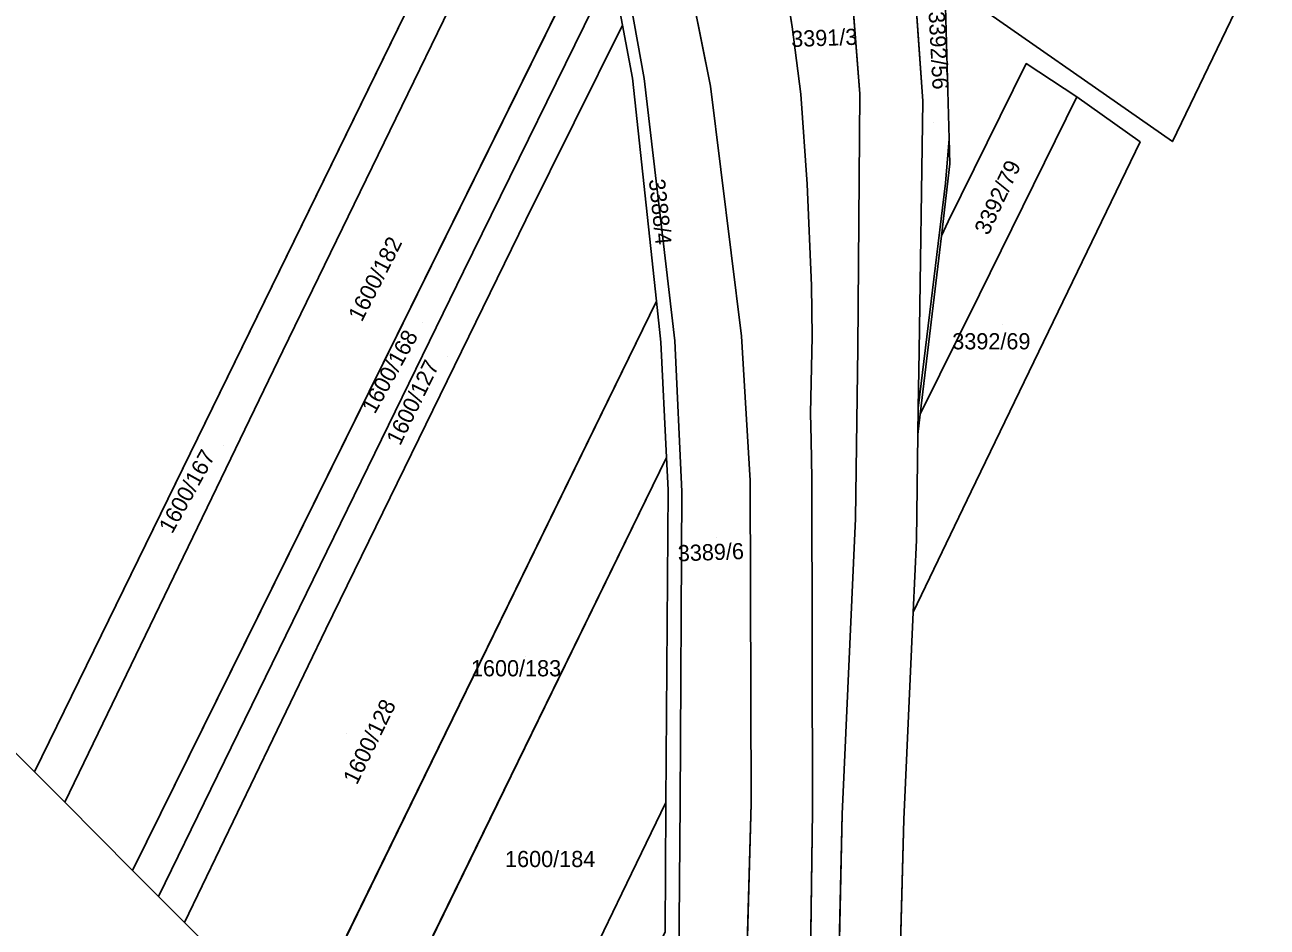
# Model space of a CAD drawing. Extents: x -262715 to -259381, y -1237238 to -1231182.
# Drawn here: x -261695.3 to -261541.7, y -1236642.6 to -1236531.1 of the extents above; entities that cross this region are included whole.
import ezdxf

# ---------------------------------------------------------------- set-up
doc = ezdxf.new("R2010")
doc.units = 0
for name, color, linetype in [('body_kn', 7, 'Continuous'), ('kladpar_druhypozemkov', 7, 'Continuous'), ('kladpar_hranice', 7, 'Continuous'), ('kladpar_parcelnecisla', 7, 'Continuous'), ('kladpar_plochy', 7, 'Continuous'), ('zappar_hrandruhpozemk', 7, 'Continuous')]:
    doc.layers.add(name, color=color, linetype=linetype)

msp = doc.modelspace()

# ---------------------------------------------------------------- linework, layer by layer
at = {"layer": 'body_kn'}
for p, q in [((-261621.38, -1236531.11), (-261621.38, -1236531.11)), ((-261621.38, -1236531.11), (-261621.38, -1236531.11)), ((-261600.4, -1236531.28), (-261600.4, -1236531.28)), ((-261571.46, -1236535.85), (-261571.46, -1236535.85)), ((-261620.15, -1236537.64), (-261620.15, -1236537.64)), ((-261618.7, -1236537.68), (-261618.7, -1236537.68)), ((-261610.51, -1236538.63), (-261610.51, -1236538.63)), ((-261599.35, -1236539.63), (-261599.35, -1236539.63)), ((-261592.04, -1236539.59), (-261592.04, -1236539.59)), ((-261584.26, -1236540.49), (-261584.26, -1236540.49)), ((-261565.19, -1236539.95), (-261565.19, -1236539.95)), ((-261580.99, -1236545.13), (-261580.99, -1236545.13)), ((-261580.99, -1236545.13), (-261580.99, -1236545.13)), ((-261557.38, -1236545.52), (-261557.38, -1236545.52)), ((-261553.39, -1236545.48), (-261553.39, -1236545.48)), ((-261580.91, -1236548.23), (-261580.91, -1236548.23)), ((-261598.54, -1236550.74), (-261598.54, -1236550.74)), ((-261581.46, -1236550.63), (-261581.46, -1236550.63)), ((-261633.33, -1236555.17), (-261633.33, -1236555.17)), ((-261581.1, -1236555.38), (-261581.1, -1236555.38)), ((-261581.96, -1236557.12), (-261581.96, -1236557.12)), ((-261581.96, -1236557.12), (-261581.96, -1236557.12)), ((-261641.02, -1236561.55), (-261641.02, -1236561.55)), ((-261598.01, -1236563.27), (-261598.01, -1236563.27)), ((-261617.18, -1236565.22), (-261617.18, -1236565.22)), ((-261617.18, -1236565.22), (-261617.18, -1236565.22)), ((-261577.25, -1236564.37), (-261577.25, -1236564.37)), ((-261616.64, -1236570.29), (-261616.64, -1236570.29)), ((-261614.9, -1236570.1), (-261614.9, -1236570.1)), ((-261606.65, -1236569.54), (-261606.65, -1236569.54)), ((-261597.92, -1236569.59), (-261597.92, -1236569.59)), ((-261663.36, -1236571.37), (-261663.36, -1236571.37)), ((-261592.27, -1236571.04), (-261592.27, -1236571.04)), ((-261584.71, -1236571.4), (-261584.71, -1236571.4)), ((-261598.15, -1236579.08), (-261598.15, -1236579.08)), ((-261584.81, -1236578.42), (-261584.81, -1236578.42)), ((-261584.56, -1236579.2), (-261584.56, -1236579.2)), ((-261584.56, -1236579.2), (-261584.56, -1236579.2)), ((-261598.04, -1236582.37), (-261598.04, -1236582.37)), ((-261584.85, -1236581.7), (-261584.85, -1236581.7)), ((-261584.85, -1236581.7), (-261584.85, -1236581.7)), ((-261615.92, -1236584.55), (-261615.92, -1236584.55)), ((-261615.92, -1236584.55), (-261615.92, -1236584.55)), ((-261597.96, -1236587.16), (-261597.96, -1236587.16)), ((-261615.72, -1236588.54), (-261615.72, -1236588.54)), ((-261614.03, -1236588.76), (-261614.03, -1236588.76)), ((-261605.6, -1236587.37), (-261605.6, -1236587.37)), ((-261578.29, -1236588.73), (-261578.29, -1236588.73)), ((-261592.56, -1236592.09), (-261592.56, -1236592.09)), ((-261585.02, -1236594.77), (-261585.02, -1236594.77)), ((-261585.43, -1236603.65), (-261585.43, -1236603.65)), ((-261585.43, -1236603.65), (-261585.43, -1236603.65)), ((-261658.06, -1236605.76), (-261658.06, -1236605.76)), ((-261694.06, -1236623.4), (-261694.06, -1236623.4)), ((-261694.06, -1236623.4), (-261694.06, -1236623.4)), ((-261672.26, -1236625.55), (-261672.26, -1236625.55)), ((-261690.31, -1236627.16), (-261690.31, -1236627.16)), ((-261616.01, -1236627.18), (-261616.01, -1236627.18)), ((-261616.01, -1236627.18), (-261616.01, -1236627.18)), ((-261616.01, -1236627.67), (-261616.01, -1236627.67)), ((-261614.24, -1236627.24), (-261614.24, -1236627.24)), ((-261605.49, -1236627.33), (-261605.49, -1236627.33)), ((-261597.9, -1236628.27), (-261597.9, -1236628.27)), ((-261594.23, -1236628.63), (-261594.23, -1236628.63)), ((-261586.6, -1236629.3), (-261586.6, -1236629.3)), ((-261681.94, -1236635.58), (-261681.94, -1236635.58)), ((-261681.94, -1236635.58), (-261681.94, -1236635.58)), ((-261678.73, -1236638.8), (-261678.73, -1236638.8)), ((-261621.45, -1236638.45), (-261621.45, -1236638.45)), ((-261675.54, -1236642.01), (-261675.54, -1236642.01)), ((-261675.54, -1236642.01), (-261675.54, -1236642.01))]:
    msp.add_line(p, q, dxfattribs=at)
at = {"layer": 'kladpar_druhypozemkov'}
for p, q in [((-261582.94, -1236543.12), (-261582.94, -1236543.12)), ((-261618.35, -1236546.93), (-261618.35, -1236546.93)), ((-261575.94, -1236551.6), (-261575.94, -1236551.6)), ((-261653.02, -1236561.81), (-261653.02, -1236561.81)), ((-261646.09, -1236567.79), (-261646.09, -1236567.79)), ((-261574.34, -1236568.11), (-261574.34, -1236568.11)), ((-261643.02, -1236572.09), (-261643.02, -1236572.09)), ((-261670.74, -1236583.04), (-261670.74, -1236583.04)), ((-261609.79, -1236594.4), (-261609.79, -1236594.4)), ((-261633.34, -1236609.11), (-261633.34, -1236609.11)), ((-261655.52, -1236618.62), (-261655.52, -1236618.62)), ((-261629.81, -1236633.19), (-261629.81, -1236633.19))]:
    msp.add_line(p, q, dxfattribs=at)
at = {"layer": 'kladpar_hranice'}
for p, q in [((-261623.86, -1236518.01), (-261681.94, -1236635.58)), ((-261681.94, -1236635.58), (-261623.86, -1236518.01)), ((-261622.69, -1236524.19), (-261621.38, -1236531.11)), ((-261584.56, -1236579.2), (-261581.96, -1236557.12)), ((-261617.18, -1236565.22), (-261661.55, -1236656.06)), ((-261661.55, -1236656.06), (-261617.18, -1236565.22)), ((-261615.92, -1236584.55), (-261654.39, -1236663.25)), ((-261654.39, -1236663.25), (-261615.92, -1236584.55)), ((-261690.31, -1236627.16), (-261694.06, -1236623.4)), ((-261681.94, -1236635.58), (-261690.31, -1236627.16)), ((-261678.73, -1236638.8), (-261681.94, -1236635.58)), ((-261675.54, -1236642.01), (-261678.73, -1236638.8)), ((-261661.55, -1236656.06), (-261675.54, -1236642.01))]:
    msp.add_line(p, q, dxfattribs=at)
for points in [[(-261606.74, -1236673.83), (-261605.49, -1236627.33), (-261605.6, -1236587.37), (-261606.65, -1236569.54), (-261610.51, -1236538.63), (-261616.75, -1236507.36), (-261627.58, -1236470.32), (-261634.06, -1236453.13), (-261638.93, -1236440.22), (-261651.22, -1236415.41), (-261667.95, -1236384.73), (-261673.58, -1236374.56), (-261690.26, -1236344.99), (-261697.62, -1236331.52), (-261705.75, -1236316.65), (-261717.48, -1236295.79)], [(-261674.77, -1236384.12), (-261672.22, -1236385.26), (-261671.18, -1236387.13), (-261655.27, -1236416.45), (-261643.32, -1236442.53), (-261633.1, -1236471.18), (-261624.01, -1236508.14), (-261618.7, -1236537.68), (-261614.9, -1236570.1), (-261614.03, -1236588.76), (-261614.24, -1236627.24), (-261614.64, -1236671.44)], [(-261672.22, -1236385.26), (-261670.45, -1236386.76), (-261669.03, -1236388.79), (-261653.71, -1236417.21), (-261646.48, -1236431.66), (-261634.06, -1236453.13), (-261627.58, -1236470.32), (-261616.75, -1236507.36), (-261610.51, -1236538.63), (-261606.65, -1236569.54), (-261605.6, -1236587.37), (-261605.49, -1236627.33), (-261606.74, -1236673.83)], [(-261614.64, -1236671.44), (-261614.24, -1236627.24), (-261614.03, -1236588.76), (-261614.9, -1236570.1), (-261618.7, -1236537.68), (-261624.01, -1236508.14), (-261633.1, -1236471.18), (-261643.32, -1236442.53), (-261655.27, -1236416.45), (-261671.18, -1236387.13), (-261672.22, -1236385.26)], [(-261694.06, -1236623.4), (-261721.65, -1236595.68), (-261900.47, -1236420.93)], [(-261509.97, -1236455.23), (-261529.85, -1236496.56), (-261532.13, -1236501.3), (-261539.01, -1236515.59), (-261553.39, -1236545.48), (-261581.51, -1236525.81), (-261585.47, -1236523.04), (-261585.57, -1236521.6), (-261582.41, -1236508.13), (-261581.99, -1236506.33), (-261583.08, -1236501.13), (-261583.9, -1236497.26), (-261582.72, -1236490.33), (-261579, -1236484.41), (-261573.11, -1236480.17), (-261557.6, -1236476.42), (-261530.96, -1236469.99), (-261509.97, -1236455.23)], [(-261616.11, -1236643.18), (-261616.01, -1236627.67), (-261616.01, -1236627.18), (-261615.72, -1236588.54), (-261615.92, -1236584.55), (-261616.64, -1236570.29), (-261617.18, -1236565.22), (-261620.15, -1236537.64), (-261621.38, -1236531.11), (-261622.69, -1236524.19), (-261623.86, -1236518.01), (-261625.66, -1236508.44), (-261628.04, -1236498.71), (-261628.8, -1236495.6), (-261630.23, -1236489.74), (-261631.63, -1236484.03), (-261633.05, -1236478.19), (-261634.67, -1236471.57)], [(-261694.06, -1236623.4), (-261630.9, -1236494.19), (-261628.8, -1236495.6)], [(-261628.8, -1236495.6), (-261630.9, -1236494.19), (-261694.06, -1236623.4)], [(-261628.04, -1236498.71), (-261663.36, -1236571.37), (-261690.31, -1236627.16)], [(-261690.31, -1236627.16), (-261663.36, -1236571.37), (-261628.04, -1236498.71)], [(-261594.78, -1236504.1), (-261592.04, -1236539.59), (-261592.27, -1236571.04), (-261592.56, -1236592.09), (-261594.23, -1236628.63), (-261594.66, -1236648.49)], [(-261594.66, -1236648.49), (-261594.23, -1236628.63), (-261592.56, -1236592.09), (-261592.27, -1236571.04), (-261592.04, -1236539.59), (-261594.78, -1236504.1)], [(-261581.96, -1236557.12), (-261580.91, -1236548.23), (-261580.99, -1236545.13), (-261581.51, -1236525.81), (-261553.39, -1236545.48), (-261539.01, -1236515.59), (-261475.98, -1236549.48), (-261416.54, -1236607.89), (-261423.28, -1236621.31), (-261439.9, -1236647.54), (-261442.9, -1236652.28), (-261444.29, -1236654.17), (-261448.25, -1236660.53), (-261451.48, -1236665.72), (-261454.71, -1236670.9), (-261456.96, -1236674.52)], [(-261585.57, -1236521.6), (-261585.47, -1236523.04), (-261584.26, -1236540.49), (-261584.71, -1236571.4), (-261584.81, -1236578.42), (-261584.85, -1236581.7), (-261585.02, -1236594.77), (-261585.43, -1236603.65), (-261586.6, -1236629.3), (-261587.21, -1236652.61)], [(-261622.69, -1236524.19), (-261641.02, -1236561.55), (-261672.26, -1236625.55), (-261678.73, -1236638.8)], [(-261678.73, -1236638.8), (-261672.26, -1236625.55), (-261641.02, -1236561.55), (-261622.69, -1236524.19)], [(-261584.85, -1236581.7), (-261584.81, -1236578.42), (-261584.71, -1236571.4), (-261584.26, -1236540.49), (-261585.47, -1236523.04), (-261581.51, -1236525.81), (-261580.99, -1236545.13), (-261580.91, -1236548.23), (-261581.96, -1236557.12), (-261584.56, -1236579.2), (-261584.85, -1236581.7)], [(-261598.13, -1236646.57), (-261597.9, -1236628.27), (-261597.96, -1236587.16), (-261598.04, -1236582.37), (-261598.15, -1236579.08), (-261597.92, -1236569.59), (-261598.01, -1236563.27), (-261598.54, -1236550.74), (-261599.35, -1236539.63), (-261600.4, -1236531.28), (-261601.14, -1236526.62)], [(-261601.14, -1236526.62), (-261600.4, -1236531.28), (-261599.35, -1236539.63), (-261598.54, -1236550.74), (-261598.01, -1236563.27), (-261597.92, -1236569.59), (-261598.15, -1236579.08), (-261598.04, -1236582.37), (-261597.96, -1236587.16), (-261597.9, -1236628.27), (-261598.13, -1236646.57)], [(-261621.38, -1236531.11), (-261633.33, -1236555.17), (-261658.06, -1236605.76), (-261675.54, -1236642.01)], [(-261675.54, -1236642.01), (-261658.06, -1236605.76), (-261633.33, -1236555.17), (-261621.38, -1236531.11)], [(-261621.38, -1236531.11), (-261620.15, -1236537.64), (-261617.18, -1236565.22)], [(-261581.96, -1236557.12), (-261581.1, -1236555.38), (-261571.46, -1236535.85), (-261565.19, -1236539.95)], [(-261565.19, -1236539.95), (-261571.46, -1236535.85), (-261581.1, -1236555.38), (-261581.96, -1236557.12)], [(-261565.19, -1236539.95), (-261557.38, -1236545.52), (-261578.29, -1236588.73), (-261585.43, -1236603.65)], [(-261585.43, -1236603.65), (-261578.29, -1236588.73), (-261557.38, -1236545.52), (-261565.19, -1236539.95)], [(-261584.56, -1236579.2), (-261577.25, -1236564.37), (-261565.19, -1236539.95)], [(-261565.19, -1236539.95), (-261577.25, -1236564.37), (-261584.56, -1236579.2)], [(-261617.18, -1236565.22), (-261616.64, -1236570.29), (-261615.92, -1236584.55)], [(-261585.43, -1236603.65), (-261585.02, -1236594.77), (-261584.85, -1236581.7), (-261584.56, -1236579.2)], [(-261615.92, -1236584.55), (-261615.72, -1236588.54), (-261616.01, -1236627.18)], [(-261587.21, -1236652.61), (-261586.6, -1236629.3), (-261585.43, -1236603.65)], [(-261616.01, -1236627.18), (-261621.45, -1236638.45), (-261630.37, -1236656.9), (-261640.42, -1236677.29)], [(-261640.42, -1236677.29), (-261630.37, -1236656.9), (-261621.45, -1236638.45), (-261616.01, -1236627.18)], [(-261616.01, -1236627.18), (-261616.01, -1236627.67), (-261616.11, -1236643.18)]]:
    msp.add_lwpolyline(points, dxfattribs=at)
at = {"layer": 'kladpar_plochy'}
for p, q in [((-261630.9, -1236494.19), (-261694.06, -1236623.4)), ((-261592.04, -1236539.59), (-261594.78, -1236504.1)), ((-261610.51, -1236538.63), (-261616.75, -1236507.36)), ((-261585.47, -1236523.04), (-261584.26, -1236540.49)), ((-261601.14, -1236526.62), (-261600.4, -1236531.28)), ((-261600.4, -1236531.28), (-261599.35, -1236539.63)), ((-261606.65, -1236569.54), (-261610.51, -1236538.63)), ((-261599.35, -1236539.63), (-261598.54, -1236550.74)), ((-261592.27, -1236571.04), (-261592.04, -1236539.59)), ((-261584.26, -1236540.49), (-261584.71, -1236571.4)), ((-261598.54, -1236550.74), (-261598.01, -1236563.27)), ((-261598.01, -1236563.27), (-261597.92, -1236569.59)), ((-261605.6, -1236587.37), (-261606.65, -1236569.54)), ((-261597.92, -1236569.59), (-261598.15, -1236579.08)), ((-261592.56, -1236592.09), (-261592.27, -1236571.04)), ((-261584.71, -1236571.4), (-261584.81, -1236578.42)), ((-261598.15, -1236579.08), (-261598.04, -1236582.37)), ((-261584.81, -1236578.42), (-261584.85, -1236581.7)), ((-261598.04, -1236582.37), (-261597.96, -1236587.16)), ((-261584.85, -1236581.7), (-261585.02, -1236594.77)), ((-261597.96, -1236587.16), (-261597.9, -1236628.27)), ((-261605.49, -1236627.33), (-261605.6, -1236587.37)), ((-261594.23, -1236628.63), (-261592.56, -1236592.09)), ((-261585.02, -1236594.77), (-261585.43, -1236603.65)), ((-261694.06, -1236623.4), (-261721.65, -1236595.68)), ((-261585.43, -1236603.65), (-261586.6, -1236629.3)), ((-261606.74, -1236673.83), (-261605.49, -1236627.33)), ((-261597.9, -1236628.27), (-261598.13, -1236646.57)), ((-261594.66, -1236648.49), (-261594.23, -1236628.63)), ((-261586.6, -1236629.3), (-261587.21, -1236652.61))]:
    msp.add_line(p, q, dxfattribs=at)
for points in [[(-261672.22, -1236385.26), (-261670.45, -1236386.76), (-261669.03, -1236388.79), (-261653.71, -1236417.21), (-261646.48, -1236431.66), (-261634.06, -1236453.13), (-261627.58, -1236470.32), (-261616.75, -1236507.36), (-261610.51, -1236538.63), (-261606.65, -1236569.54), (-261605.6, -1236587.37), (-261605.49, -1236627.33), (-261606.74, -1236673.83), (-261613.82, -1236669.82), (-261614.64, -1236671.44), (-261614.24, -1236627.24), (-261614.03, -1236588.76), (-261614.9, -1236570.1), (-261618.7, -1236537.68), (-261624.01, -1236508.14), (-261633.1, -1236471.18), (-261643.32, -1236442.53), (-261655.27, -1236416.45), (-261671.18, -1236387.13)], [(-261509.97, -1236455.23), (-261529.85, -1236496.56), (-261532.13, -1236501.3), (-261539.01, -1236515.59), (-261553.39, -1236545.48), (-261581.51, -1236525.81), (-261585.47, -1236523.04), (-261585.57, -1236521.6), (-261582.41, -1236508.13), (-261581.99, -1236506.33), (-261583.08, -1236501.13), (-261583.9, -1236497.26), (-261582.72, -1236490.33), (-261579, -1236484.41), (-261573.11, -1236480.17), (-261557.6, -1236476.42), (-261530.96, -1236469.99)], [(-261694.06, -1236623.4), (-261630.9, -1236494.19), (-261628.8, -1236495.6), (-261628.04, -1236498.71), (-261663.36, -1236571.37), (-261690.31, -1236627.16)], [(-261681.94, -1236635.58), (-261690.31, -1236627.16), (-261663.36, -1236571.37), (-261628.04, -1236498.71), (-261625.66, -1236508.44), (-261623.86, -1236518.01)], [(-261623.86, -1236518.01), (-261622.69, -1236524.19), (-261641.02, -1236561.55), (-261672.26, -1236625.55), (-261678.73, -1236638.8), (-261681.94, -1236635.58)], [(-261675.54, -1236642.01), (-261678.73, -1236638.8), (-261672.26, -1236625.55), (-261641.02, -1236561.55), (-261622.69, -1236524.19), (-261621.38, -1236531.11), (-261633.33, -1236555.17), (-261658.06, -1236605.76)], [(-261584.85, -1236581.7), (-261584.81, -1236578.42), (-261584.71, -1236571.4), (-261584.26, -1236540.49), (-261585.47, -1236523.04), (-261581.51, -1236525.81), (-261580.99, -1236545.13), (-261580.91, -1236548.23), (-261581.96, -1236557.12), (-261584.56, -1236579.2)], [(-261675.54, -1236642.01), (-261658.06, -1236605.76), (-261633.33, -1236555.17), (-261621.38, -1236531.11), (-261620.15, -1236537.64), (-261617.18, -1236565.22), (-261661.55, -1236656.06)], [(-261581.96, -1236557.12), (-261581.1, -1236555.38), (-261571.46, -1236535.85), (-261565.19, -1236539.95), (-261577.25, -1236564.37), (-261584.56, -1236579.2)], [(-261584.56, -1236579.2), (-261577.25, -1236564.37), (-261565.19, -1236539.95), (-261557.38, -1236545.52), (-261578.29, -1236588.73), (-261585.43, -1236603.65), (-261585.02, -1236594.77), (-261584.85, -1236581.7)], [(-261617.18, -1236565.22), (-261616.64, -1236570.29), (-261615.92, -1236584.55), (-261654.39, -1236663.25), (-261661.55, -1236656.06)], [(-261615.92, -1236584.55), (-261615.72, -1236588.54), (-261616.01, -1236627.18), (-261621.45, -1236638.45), (-261630.37, -1236656.9), (-261640.42, -1236677.29), (-261654.39, -1236663.25)], [(-261640.42, -1236677.29), (-261630.37, -1236656.9), (-261621.45, -1236638.45), (-261616.01, -1236627.18), (-261616.01, -1236627.67), (-261616.11, -1236643.18), (-261620.42, -1236651.92), (-261635.4, -1236682.34)]]:
    msp.add_lwpolyline(points, close=True, dxfattribs=at)
for points in [[(-261616.11, -1236643.18), (-261616.01, -1236627.67), (-261616.01, -1236627.18), (-261615.72, -1236588.54), (-261615.92, -1236584.55), (-261616.64, -1236570.29), (-261617.18, -1236565.22), (-261620.15, -1236537.64), (-261621.38, -1236531.11), (-261622.69, -1236524.19), (-261623.86, -1236518.01), (-261625.66, -1236508.44), (-261628.04, -1236498.71), (-261628.8, -1236495.6), (-261630.23, -1236489.74), (-261631.63, -1236484.03), (-261633.05, -1236478.19), (-261634.67, -1236471.57)], [(-261633.1, -1236471.18), (-261624.01, -1236508.14), (-261618.7, -1236537.68), (-261614.9, -1236570.1), (-261614.03, -1236588.76), (-261614.24, -1236627.24), (-261614.64, -1236671.44)], [(-261594.78, -1236504.1), (-261592.04, -1236539.59), (-261592.27, -1236571.04), (-261592.56, -1236592.09), (-261594.23, -1236628.63), (-261594.66, -1236648.49)], [(-261587.21, -1236652.61), (-261586.6, -1236629.3), (-261585.43, -1236603.65), (-261578.29, -1236588.73), (-261557.38, -1236545.52), (-261565.19, -1236539.95), (-261571.46, -1236535.85), (-261581.1, -1236555.38), (-261581.96, -1236557.12), (-261580.91, -1236548.23), (-261580.99, -1236545.13), (-261581.51, -1236525.81), (-261553.39, -1236545.48), (-261539.01, -1236515.59), (-261475.98, -1236549.48), (-261416.54, -1236607.89), (-261423.28, -1236621.31), (-261439.9, -1236647.54)], [(-261598.13, -1236646.57), (-261597.9, -1236628.27), (-261597.96, -1236587.16), (-261598.04, -1236582.37), (-261598.15, -1236579.08), (-261597.92, -1236569.59), (-261598.01, -1236563.27), (-261598.54, -1236550.74), (-261599.35, -1236539.63), (-261600.4, -1236531.28), (-261601.14, -1236526.62)]]:
    msp.add_lwpolyline(points, dxfattribs=at)
at = {"layer": 'zappar_hrandruhpozemk'}
for p, q in [((-261580.99, -1236545.13), (-261581.46, -1236550.63)), ((-261581.46, -1236550.63), (-261584.81, -1236578.42))]:
    msp.add_line(p, q, dxfattribs=at)

# ---------------------------------------------------------------- texts
at = {"layer": 'kladpar_parcelnecisla'}
for s, rotation, p in [('3392/56', 273, (-261583.54, -1236529.44)), ('3391/3', 2, (-261600.49, -1236533.8)), ('3392/79', 65, (-261576.15, -1236557.17)), ('3388/4', 276, (-261618.13, -1236550.2)), ('1600/182', 63, (-261653.61, -1236567.87)), ('1600/168', 61, (-261652, -1236579.26)), ('1600/127', 64, (-261648.87, -1236583.16)), ('1600/167', 61, (-261677.06, -1236594.07)), ('3389/6', 2, (-261614.51, -1236597.38)), ('1600/128', 64, (-261654.22, -1236625.1))]:
    msp.add_text(s, height=2, rotation=rotation, dxfattribs=at).set_placement(p)
for s, p in [('3392/69', (-261580.61, -1236571.17)), ('1600/183', (-261640.12, -1236611.59)), ('1600/184', (-261635.9, -1236635.17))]:
    msp.add_text(s, height=2, dxfattribs=at).set_placement(p)

doc.saveas('drawing.dxf')
